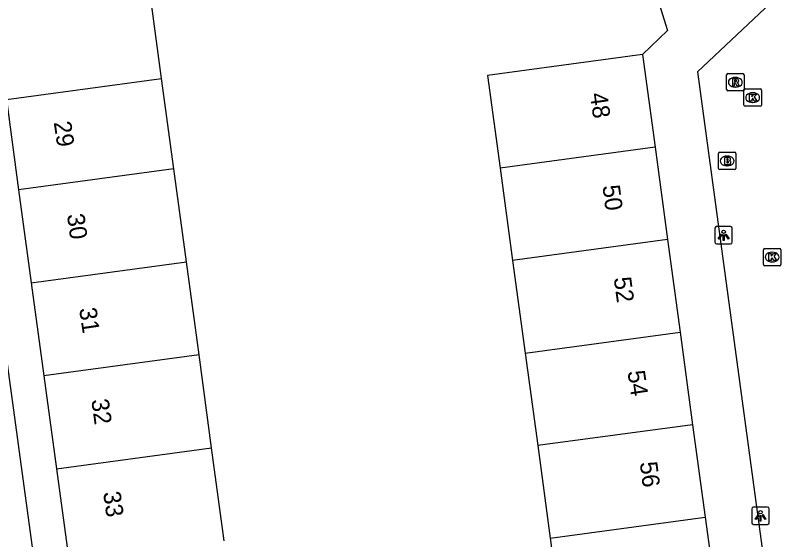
# Model space of a CAD drawing. Extents: x 162542 to 163144, y 380786 to 381511.
# Drawn here: x 162798.21 to 162842.94, y 381171.58 to 381201.72 of the extents above; entities that cross this region are included whole.
import ezdxf

# ---------------------------------------------------------------- set-up
doc = ezdxf.new("R2010")
doc.units = 0
for name, color, linetype in [('IMGEO_Brandkraan', 7, 'Continuous'), ('IMGEO_Kolk', 7, 'Continuous'), ('IMGEO_Lichtpunt', 7, 'Continuous'), ('IMGEO_Pand', 7, 'Continuous'), ('IMGEO_Pand_nummerreeks', 7, 'Continuous'), ('IMGEO_Rioolput', 7, 'Continuous'), ('IMGEO_Voetpad_open', 7, 'Continuous')]:
    doc.layers.add(name, color=color, linetype=linetype)

msp = doc.modelspace()

# ---------------------------------------------------------------- linework, layer by layer
at = {"layer": 'IMGEO_Brandkraan'}
for p, q in [((162838.633, 381192.932), (162838.633, 381193.784)), ((162838.708, 381193.858), (162839.56, 381193.858)), ((162839.121, 381193.638), (162839.146, 381193.638)), ((162839.634, 381193.784), (162839.634, 381192.932)), ((162839.144, 381193.078), (162839.119, 381193.078)), ((162839.56, 381192.858), (162838.708, 381192.858))]:
    msp.add_line(p, q, dxfattribs=at)
for points in [[(162838.633, 381192.932), (162838.633, 381193.784)], [(162838.708, 381193.858), (162839.56, 381193.858)], [(162838.981, 381193.558), (162838.981, 381193.158), (162839.194, 381193.158)], [(162839.212, 381193.558), (162838.981, 381193.558)], [(162839.16, 381193.477), (162839.106, 381193.477), (162839.106, 381193.401)], [(162839.634, 381193.784), (162839.634, 381192.932)], [(162839.106, 381193.401), (162839.159, 381193.401)], [(162839.168, 381193.325), (162839.106, 381193.325), (162839.106, 381193.244)], [(162839.106, 381193.244), (162839.168, 381193.244)], [(162839.56, 381192.858), (162838.708, 381192.858)]]:
    msp.add_lwpolyline(points, dxfattribs=at)
for centre, radius, start, end in [((162838.71, 381193.782), 0.0765, 91.552, 178.448), ((162838.71, 381193.782), 0.0765, 91.552, 178.448), ((162839.161, 381193.439), 0.0379, 267.8285, 90.9355), ((162839.216, 381193.413), 0.145, 59.4692, 91.5367), ((162839.241, 381193.46), 0.0922, 285.5137, 58.1501), ((162839.558, 381193.782), 0.0765, 1.552, 88.448), ((162839.558, 381193.782), 0.0765, 1.552, 88.448), ((162839.169, 381193.284), 0.0404, 269.8759, 90.5077), ((162839.2, 381193.409), 0.251, 268.6676, 293.5347), ((162839.246, 381193.268), 0.105, 301.3115, 78.989), ((162838.71, 381192.934), 0.0765, 181.552, 268.448), ((162838.71, 381192.934), 0.0765, 181.552, 268.448), ((162839.558, 381192.934), 0.0765, 271.552, 358.448), ((162839.558, 381192.934), 0.0765, 271.552, 358.448)]:
    msp.add_arc(centre, radius, start, end, dxfattribs=at)
for centre, major_axis, ratio, start_param, end_param in [((162839.12, 381193.358), (-0.387, 0.002), 0.722429, 4.712389, 7.853982), ((162839.145, 381193.358), (-0.39, 0.002), 0.717154, 1.570796, 4.712389)]:
    msp.add_ellipse(centre, major_axis=major_axis, ratio=ratio, start_param=start_param, end_param=end_param, dxfattribs=at)
at = {"layer": 'IMGEO_Kolk'}
for p, q in [((162840.174, 381197.501), (162841.026, 381197.501)), ((162840.099, 381196.575), (162840.099, 381197.427)), ((162840.587, 381197.281), (162840.612, 381197.281)), ((162841.1, 381197.427), (162841.1, 381196.575)), ((162840.61, 381196.721), (162840.585, 381196.721)), ((162841.026, 381196.501), (162840.174, 381196.501)), ((162841.216, 381187.399), (162841.216, 381188.251)), ((162841.291, 381188.325), (162842.143, 381188.325)), ((162841.704, 381188.105), (162841.729, 381188.105)), ((162842.217, 381188.251), (162842.217, 381187.399)), ((162842.143, 381187.325), (162841.291, 381187.325)), ((162841.727, 381187.545), (162841.702, 381187.545))]:
    msp.add_line(p, q, dxfattribs=at)
for points in [[(162840.174, 381197.501), (162841.026, 381197.501)], [(162840.099, 381196.575), (162840.099, 381197.427)], [(162840.42, 381197.201), (162840.543, 381197.201), (162840.543, 381197.05), (162840.673, 381197.201), (162840.837, 381197.201), (162840.691, 381197.05), (162840.844, 381196.801), (162840.692, 381196.801), (162840.607, 381196.965), (162840.543, 381196.898), (162840.543, 381196.801), (162840.42, 381196.801), (162840.42, 381197.201)], [(162841.1, 381197.427), (162841.1, 381196.575)], [(162841.026, 381196.501), (162840.174, 381196.501)], [(162841.216, 381187.399), (162841.216, 381188.251)], [(162841.291, 381188.325), (162842.143, 381188.325)], [(162842.217, 381188.251), (162842.217, 381187.399)], [(162841.537, 381188.025), (162841.66, 381188.025), (162841.66, 381187.874), (162841.79, 381188.025), (162841.954, 381188.025), (162841.808, 381187.874), (162841.961, 381187.625), (162841.809, 381187.625), (162841.724, 381187.789), (162841.66, 381187.722), (162841.66, 381187.625), (162841.537, 381187.625), (162841.537, 381188.025)], [(162842.143, 381187.325), (162841.291, 381187.325)]]:
    msp.add_lwpolyline(points, dxfattribs=at)
for centre, start, end in [((162840.176, 381197.425), 91.552, 178.448), ((162840.176, 381197.425), 91.552, 178.448), ((162841.024, 381197.425), 1.552, 88.448), ((162841.024, 381197.425), 1.552, 88.448), ((162840.176, 381196.577), 181.552, 268.448), ((162840.176, 381196.577), 181.552, 268.448), ((162841.024, 381196.577), 271.552, 358.448), ((162841.024, 381196.577), 271.552, 358.448), ((162841.293, 381188.249), 91.552, 178.448), ((162841.293, 381188.249), 91.552, 178.448), ((162842.141, 381188.249), 1.552, 88.448), ((162842.141, 381188.249), 1.552, 88.448), ((162841.293, 381187.401), 181.552, 268.448), ((162841.293, 381187.401), 181.552, 268.448), ((162842.141, 381187.401), 271.552, 358.448), ((162842.141, 381187.401), 271.552, 358.448)]:
    msp.add_arc(centre, 0.0765, start, end, dxfattribs=at)
for centre, major_axis, ratio, start_param, end_param in [((162840.586, 381197.001), (-0.387, 0.002), 0.722429, 4.712389, 7.853982), ((162840.611, 381197.001), (-0.39, 0.002), 0.717154, 1.570796, 4.712389), ((162841.703, 381187.825), (-0.387, 0.002), 0.722429, 4.712389, 7.853982), ((162841.728, 381187.825), (-0.39, 0.002), 0.717154, 1.570796, 4.712389)]:
    msp.add_ellipse(centre, major_axis=major_axis, ratio=ratio, start_param=start_param, end_param=end_param, dxfattribs=at)
at = {"layer": 'IMGEO_Lichtpunt'}
for p, q in [((162838.43, 381189.485), (162838.43, 381188.678)), ((162838.43, 381189.485), (162838.43, 381188.678)), ((162839.332, 381189.58), (162838.524, 381189.58)), ((162839.332, 381189.58), (162838.524, 381189.58)), ((162839.426, 381188.678), (162839.426, 381189.485)), ((162839.426, 381188.678), (162839.426, 381189.485)), ((162838.524, 381188.584), (162839.332, 381188.584)), ((162838.524, 381188.584), (162839.332, 381188.584)), ((162840.552, 381173.345), (162840.552, 381172.538)), ((162840.552, 381173.345), (162840.552, 381172.538)), ((162841.454, 381173.44), (162840.646, 381173.44)), ((162841.454, 381173.44), (162840.646, 381173.44)), ((162841.548, 381172.538), (162841.548, 381173.345)), ((162841.548, 381172.538), (162841.548, 381173.345)), ((162840.646, 381172.444), (162841.454, 381172.444)), ((162840.646, 381172.444), (162841.454, 381172.444))]:
    msp.add_line(p, q, dxfattribs=at)
for points in [[(162838.804, 381189.149), (162838.843, 381189.121), (162838.655, 381188.859), (162838.617, 381188.886), (162838.804, 381189.149)], [(162838.906, 381189.101), (162838.953, 381189.101), (162838.953, 381188.779), (162838.906, 381188.779), (162838.906, 381189.101)], [(162839.016, 381189.121), (162839.054, 381189.148), (162839.241, 381188.886), (162839.202, 381188.858), (162839.016, 381189.121)], [(162840.926, 381173.009), (162840.965, 381172.981), (162840.777, 381172.719), (162840.739, 381172.746), (162840.926, 381173.009)], [(162841.028, 381172.961), (162841.075, 381172.961), (162841.075, 381172.639), (162841.028, 381172.639), (162841.028, 381172.961)], [(162841.138, 381172.981), (162841.176, 381173.008), (162841.363, 381172.746), (162841.324, 381172.718), (162841.138, 381172.981)]]:
    msp.add_lwpolyline(points, dxfattribs=at)
for centre in [(162838.929, 381189.283), (162841.051, 381173.143)]:
    msp.add_circle(centre, 0.0994, dxfattribs=at)
for centre, start, end in [((162838.524, 381189.485), 90, 180), ((162838.524, 381189.485), 90, 180), ((162839.332, 381189.485), 0, 90), ((162839.332, 381189.485), 0, 90), ((162838.524, 381188.678), 180, 270), ((162838.524, 381188.678), 180, 270), ((162839.332, 381188.678), 270, 0), ((162839.332, 381188.678), 270, 360), ((162840.646, 381173.345), 90, 180), ((162840.646, 381173.345), 90, 180), ((162841.454, 381173.345), 0, 90), ((162841.454, 381173.345), 0, 90), ((162840.646, 381172.538), 180, 270), ((162840.646, 381172.538), 180, 270), ((162841.454, 381172.538), 270, 0), ((162841.454, 381172.538), 270, 360)]:
    msp.add_arc(centre, 0.0946, start, end, dxfattribs=at)
at = {"layer": 'IMGEO_Pand'}
for points in [[(162806.61, 381198.095), (162805.675, 381204.999), (162811.719, 381205.817), (162812.612, 381208.879), (162817.9, 381213.859), (162813.785, 381218.224)], [(162832.278, 381210.085), (162830.676, 381208.577), (162834.584, 381204.427), (162835.7, 381200.87), (162834.263, 381199.478)], [(162834.263, 381199.478), (162825.355, 381198.273), (162826.075, 381192.95)], [(162834.263, 381199.478), (162834.983, 381194.156)], [(162797.681, 381196.886), (162806.61, 381198.095)], [(162807.312, 381192.909), (162806.61, 381198.095)], [(162797.681, 381196.886), (162798.383, 381191.7)], [(162834.983, 381194.156), (162826.075, 381192.95)], [(162834.983, 381194.156), (162835.704, 381188.832)], [(162807.312, 381192.909), (162798.383, 381191.7)], [(162808.036, 381187.558), (162807.312, 381192.909)], [(162826.075, 381192.95), (162826.796, 381187.626)], [(162798.383, 381191.7), (162799.108, 381186.349)], [(162835.704, 381188.832), (162826.796, 381187.626)], [(162835.704, 381188.832), (162836.425, 381183.507)], [(162826.796, 381187.626), (162827.517, 381182.302)], [(162799.108, 381186.349), (162808.036, 381187.558)], [(162808.761, 381182.207), (162808.036, 381187.558)], [(162799.108, 381186.349), (162799.832, 381180.998)], [(162827.517, 381182.302), (162836.425, 381183.507)], [(162836.425, 381183.507), (162837.145, 381178.183)], [(162827.517, 381182.302), (162828.238, 381176.977)], [(162808.761, 381182.207), (162799.832, 381180.998)], [(162809.485, 381176.856), (162808.761, 381182.207)], [(162799.832, 381180.998), (162800.557, 381175.647)], [(162837.145, 381178.183), (162828.238, 381176.977)], [(162837.145, 381178.183), (162837.866, 381172.858)], [(162828.238, 381176.977), (162828.959, 381171.653)], [(162800.557, 381175.647), (162809.485, 381176.856)], [(162810.21, 381171.504), (162809.485, 381176.856)], [(162800.557, 381175.647), (162801.282, 381170.296)], [(162828.959, 381171.653), (162837.866, 381172.858)], [(162837.866, 381172.858), (162838.587, 381167.534)], [(162828.959, 381171.653), (162829.68, 381166.328)]]:
    msp.add_lwpolyline(points, dxfattribs=at)
at = {"layer": 'IMGEO_Rioolput'}
for p, q in [((162839.175, 381198.387), (162840.027, 381198.387)), ((162839.1, 381197.461), (162839.1, 381198.313)), ((162839.588, 381198.167), (162839.613, 381198.167)), ((162840.101, 381198.313), (162840.101, 381197.461)), ((162839.611, 381197.607), (162839.586, 381197.607)), ((162840.027, 381197.387), (162839.175, 381197.387))]:
    msp.add_line(p, q, dxfattribs=at)
for points in [[(162839.175, 381198.387), (162840.027, 381198.387)], [(162839.1, 381197.461), (162839.1, 381198.313)], [(162839.689, 381198.085), (162839.437, 381198.087), (162839.437, 381197.687)], [(162839.615, 381198.006), (162839.561, 381198.006), (162839.561, 381197.925)], [(162839.561, 381197.925), (162839.613, 381197.925)], [(162840.101, 381198.313), (162840.101, 381197.461)], [(162839.437, 381197.687), (162839.561, 381197.687), (162839.561, 381197.849), (162839.572, 381197.849)], [(162839.619, 381197.82), (162839.69, 381197.687), (162839.83, 381197.687), (162839.765, 381197.813)], [(162840.027, 381197.387), (162839.175, 381197.387)]]:
    msp.add_lwpolyline(points, dxfattribs=at)
for centre, radius, start, end in [((162839.177, 381198.311), 0.0765, 91.552, 178.448), ((162839.177, 381198.311), 0.0765, 91.552, 178.448), ((162840.025, 381198.311), 0.0765, 1.552, 88.448), ((162840.025, 381198.311), 0.0765, 1.552, 88.448), ((162839.597, 381198.114), 0.19, 274.7715, 282.9687), ((162839.621, 381197.91), 0.0964, 77.0061, 93.1865), ((162839.635, 381197.967), 0.0378, 276.6634, 79.6772), ((162839.688, 381197.975), 0.109, 350.3612, 89.416), ((162839.686, 381197.975), 0.112, 277.5842, 350.9817), ((162839.177, 381197.463), 0.0765, 181.552, 268.448), ((162839.177, 381197.463), 0.0765, 181.552, 268.448), ((162839.571, 381197.796), 0.0533, 26.0293, 88.6989), ((162839.67, 381197.76), 0.108, 29.5134, 73.7905), ((162840.025, 381197.463), 0.0765, 271.552, 358.448), ((162840.025, 381197.463), 0.0765, 271.552, 358.448)]:
    msp.add_arc(centre, radius, start, end, dxfattribs=at)
for centre, major_axis, ratio, start_param, end_param in [((162839.587, 381197.887), (-0.387, 0.002), 0.722429, 4.712389, 7.853982), ((162839.612, 381197.887), (-0.39, 0.002), 0.717154, 1.570796, 4.712389)]:
    msp.add_ellipse(centre, major_axis=major_axis, ratio=ratio, start_param=start_param, end_param=end_param, dxfattribs=at)
at = {"layer": 'IMGEO_Voetpad_open'}
for points in [[(162894.031, 381251.782), (162837.429, 381198.492), (162842.87, 381158.314)], [(162802.412, 381147.484), (162795.692, 381196.614)]]:
    msp.add_lwpolyline(points, dxfattribs=at)

# ---------------------------------------------------------------- texts
at = {"layer": 'IMGEO_Pand_nummerreeks'}
for s, rotation, p in [('48', 277.8749, (162831.236, 381197.227)), ('29', 278.384, (162800.401, 381195.583)), ('50', 277.4287, (162831.956, 381191.922)), ('30', 277.8263, (162801.162, 381190.263)), ('52', 277.7782, (162832.604, 381186.626)), ('31', 278.4755, (162801.86, 381184.86)), ('54', 278.4755, (162833.395, 381181.239)), ('32', 277.8749, (162802.562, 381179.608)), ('56', 277.0354, (162834.107, 381176.004)), ('33', 278.1272, (162803.24, 381174.282))]:
    msp.add_text(s, height=1, rotation=rotation, dxfattribs=at).set_placement(p)

doc.saveas('drawing.dxf')
